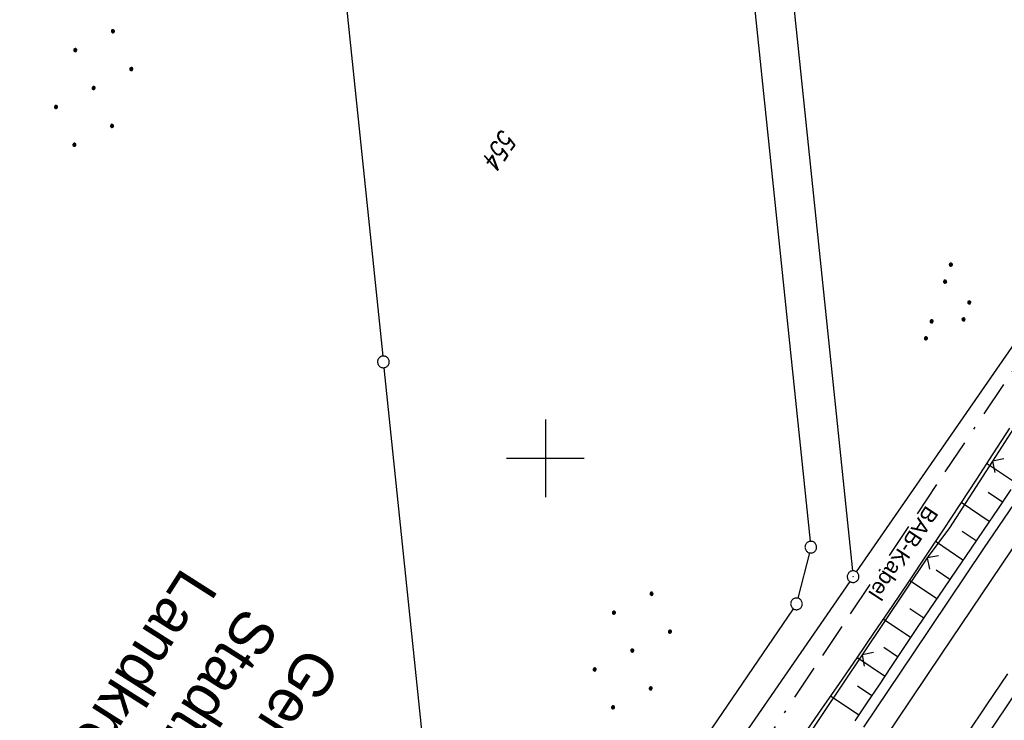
# Model space of a CAD drawing. Extents: x 510526 to 513920, y 467229 to 478797.
# Tile 440 of 467: x 512932 to 513059, y 477366 to 477456. Entities that reach past the tile are written whole.
import ezdxf
from ezdxf.enums import TextEntityAlignment as Align

# ---------------------------------------------------------------- set-up
doc = ezdxf.new("R2010")
doc.units = 0
doc.header["$LTSCALE"] = 10
doc.header["$MEASUREMENT"] = 0
for name, pattern in [('ACAD_ISO16W100', [73, 15, -6.5, 15, -6.5, 15, -7, 1, -7]), ('ACHSE', [5.5, 4, -0.5, 0.5, -0.5]), ('LT00', [0])]:
    doc.linetypes.add(name, pattern=pattern)
doc.layers.get('0').update_dxf_attribs({"linetype": 'LT00'})
for name, color, linetype in [('-AX-020', 250, 'ACHSE'), ('BAB-KABEL', 220, 'ACAD_ISO16W100'), ('BAB-KABEL_TEXT', 221, 'Continuous'), ('DFK_AB_L', 21, 'LT00'), ('DFK_AB_P', 7, 'LT00'), ('DFK_FLUR_NR', 250, 'LT00'), ('DFK_GZPKT', 250, 'LT00'), ('DFK_KATASTER', 250, 'LT00'), ('DFK_NUTZUNG', 250, 'LT00'), ('GRENZNAME', 250, 'Continuous'), ('V87_AFBR_BAB', 250, 'LT00'), ('V87_BOESCH', 250, 'LT00'), ('V87_BOSCHUNG', 250, 'LT00'), ('V87_LD_MARK', 250, 'LT00'), ('V87_RASTER', 250, 'LT00'), ('V87_ZAUN', 40, 'LT00')]:
    doc.layers.add(name, color=color, linetype=linetype)
doc.styles.add('Beschrift', font='ARIAL.TTF')
doc.styles.get("Standard").update_dxf_attribs({"font": 'romans.shx'})
doc.styles.add('UNIR-H', font='unir_h.shx', dxfattribs={"width": 0.8})

# ---------------------------------------------------------------- blocks, each defined once
blk = doc.blocks.new('SYMB7010')
at = {"color": 0, "linetype": 'ByBlock'}
for points in [[(-0.031408, 0.499213), (-0.093728, 0.49134), (-0.15457, 0.475719), (-0.212975, 0.452595), (-0.268021, 0.422333), (-0.31884, 0.385411), (-0.36463, 0.342411), (-0.40467, 0.29401), (-0.438329, 0.240973), (-0.465074, 0.184136), (-0.484486, 0.124395), (-0.496256, 0.062692), (-0.5002, 0)], [(-0.5002, 0), (-0.496256, -0.062692), (-0.484486, -0.124395), (-0.465075, -0.184136), (-0.438329, -0.240973), (-0.404671, -0.29401), (-0.36463, -0.342411), (-0.31884, -0.385411), (-0.268021, -0.422333), (-0.212975, -0.452595), (-0.154571, -0.475719), (-0.093728, -0.49134), (-0.031408, -0.499213), (0.031408, -0.499213)], [(0.5002, 0), (0.496256, 0.062692), (0.484485, 0.124395), (0.465074, 0.184136), (0.438329, 0.240973), (0.40467, 0.29401), (0.36463, 0.342411), (0.31884, 0.385411), (0.268021, 0.422333), (0.212975, 0.452595), (0.15457, 0.475719), (0.093728, 0.49134), (0.031408, 0.499213), (-0.031408, 0.499213)], [(0.031408, -0.499213), (0.093728, -0.491341), (0.15457, -0.475719), (0.212975, -0.452595), (0.268021, -0.422333), (0.31884, -0.385411), (0.36463, -0.342411), (0.404671, -0.294011), (0.438329, -0.240974), (0.465075, -0.184136), (0.484486, -0.124395), (0.496256, -0.062692), (0.500201, 0)]]:
    blk.add_lwpolyline(points, dxfattribs=at)
blk = doc.blocks.new('SYMB0003')
at = {"color": 0, "linetype": 'ByBlock'}
for p, q in [((-0.015712, 0), (0.010166, 0.012015)), ((0, -0.021257), (-0.015712, 0)), ((0.010166, 0.012015), (0, -0.021257))]:
    blk.add_line(p, q, dxfattribs=at)
for points in [[(-0.031395, 0.499013), (-0.093691, 0.491144), (-0.154509, 0.475528), (-0.21289, 0.452414), (-0.267913, 0.422164), (-0.318712, 0.385257), (-0.364484, 0.342274), (-0.404509, 0.293893), (-0.438154, 0.240877), (-0.464888, 0.184062), (-0.484292, 0.124345), (-0.496058, 0.062667), (-0.5, 0)], [(-0.5, 0), (-0.496058, -0.062667), (-0.484292, -0.124345), (-0.464888, -0.184062), (-0.438154, -0.240877), (-0.404509, -0.293893), (-0.364485, -0.342274), (-0.318712, -0.385257), (-0.267914, -0.422164), (-0.21289, -0.452414), (-0.154509, -0.475529), (-0.093691, -0.491144), (-0.031395, -0.499014), (0.031395, -0.499014)], [(0.5, 0), (0.496057, 0.062667), (0.484292, 0.124345), (0.464888, 0.184062), (0.438153, 0.240877), (0.404509, 0.293893), (0.364484, 0.342274), (0.318712, 0.385257), (0.267913, 0.422164), (0.21289, 0.452414), (0.154509, 0.475528), (0.093691, 0.491144), (0.031395, 0.499013), (-0.031395, 0.499013)], [(0.031395, -0.499014), (0.093691, -0.491144), (0.154509, -0.475529), (0.21289, -0.452414), (0.267914, -0.422164), (0.318712, -0.385257), (0.364485, -0.342274), (0.404509, -0.293893), (0.438154, -0.240877), (0.464889, -0.184062), (0.484292, -0.124345), (0.496058, -0.062667), (0.5, 0)]]:
    blk.add_lwpolyline(points, dxfattribs=at)
blk = doc.blocks.new('SYMB0024')
at = {"color": 0, "linetype": 'ByBlock'}
for p, q in [((-0.5, 0.5), (0, 0)), ((0, 0), (0.5, 0.5))]:
    blk.add_line(p, q, dxfattribs=at)
blk = doc.blocks.new('SYMB7111')
at = {"color": 0, "linetype": 'ByBlock'}
for p, q in [((-0.13, 0.202919), (-0.13, 0.177081)), ((-0.125, 0.172895), (-0.125, 0.207105)), ((-0.12, 0.209164), (-0.12, 0.170836)), ((-0.115, 0.170204), (-0.115, 0.209796)), ((-0.11, 0.209164), (-0.11, 0.170836)), ((-0.105, 0.172895), (-0.105, 0.207105)), ((-0.1, 0.202919), (-0.1, 0.177081)), ((-0.095, 0.189874), (-0.095, 0.190146)), ((0.1, 0.202919), (0.1, 0.177081)), ((0.105, 0.172895), (0.105, 0.207105)), ((0.11, 0.209164), (0.11, 0.170836)), ((0.115, 0.170204), (0.115, 0.209796)), ((0.12, 0.209164), (0.12, 0.170836)), ((0.125, 0.172895), (0.125, 0.207105)), ((0.13, 0.202919), (0.13, 0.177081)), ((0.135, 0.189874), (0.135, 0.190146)), ((-0.515, -0.177081), (-0.515, -0.202919)), ((-0.51, -0.207105), (-0.51, -0.172895)), ((-0.505, -0.170836), (-0.505, -0.209164)), ((-0.5, -0.209796), (-0.5, -0.170204)), ((-0.495, -0.170836), (-0.495, -0.209164)), ((-0.49, -0.207105), (-0.49, -0.172895)), ((-0.485, -0.177081), (-0.485, -0.202919)), ((-0.48, -0.190126), (-0.48, -0.189854)), ((-0.285, -0.177081), (-0.285, -0.202919)), ((-0.28, -0.207105), (-0.28, -0.172895)), ((-0.275, -0.170836), (-0.275, -0.209164)), ((-0.27, -0.209796), (-0.27, -0.170204)), ((-0.265, -0.170836), (-0.265, -0.209164)), ((-0.26, -0.207105), (-0.26, -0.172895)), ((-0.255, -0.177081), (-0.255, -0.202919)), ((-0.25, -0.190126), (-0.25, -0.189854)), ((0.255, -0.177081), (0.255, -0.202919)), ((0.26, -0.207105), (0.26, -0.172895)), ((0.265, -0.170836), (0.265, -0.209164)), ((0.27, -0.209796), (0.27, -0.170204)), ((0.275, -0.170836), (0.275, -0.209164)), ((0.28, -0.207105), (0.28, -0.172895)), ((0.285, -0.177081), (0.285, -0.202919)), ((0.29, -0.190126), (0.29, -0.189854)), ((0.485, -0.177081), (0.485, -0.202919)), ((0.49, -0.207105), (0.49, -0.172895)), ((0.495, -0.170836), (0.495, -0.209164)), ((0.5, -0.209796), (0.5, -0.170204)), ((0.505, -0.170836), (0.505, -0.209164)), ((0.51, -0.207105), (0.51, -0.172895)), ((0.515, -0.177081), (0.515, -0.202919)), ((0.52, -0.190126), (0.52, -0.189854))]:
    blk.add_line(p, q, dxfattribs=at)
for points in [[(-0.095, 0.19), (-0.096981, 0.198678), (-0.10253, 0.205637), (-0.11055, 0.209499), (-0.11945, 0.209499), (-0.12747, 0.205637), (-0.133019, 0.198678), (-0.135, 0.19), (-0.133019, 0.181322), (-0.12747, 0.174363), (-0.11945, 0.170501), (-0.11055, 0.170501), (-0.10253, 0.174363), (-0.096981, 0.181322), (-0.095, 0.19)], [(0.135, 0.19), (0.133019, 0.198678), (0.12747, 0.205637), (0.11945, 0.209499), (0.11055, 0.209499), (0.10253, 0.205637), (0.096981, 0.198678), (0.095, 0.19), (0.096981, 0.181322), (0.10253, 0.174363), (0.11055, 0.170501), (0.11945, 0.170501), (0.12747, 0.174363), (0.133019, 0.181322), (0.135, 0.19)], [(-0.48, -0.19), (-0.481981, -0.181322), (-0.48753, -0.174363), (-0.49555, -0.170501), (-0.50445, -0.170501), (-0.51247, -0.174363), (-0.518019, -0.181322), (-0.52, -0.19), (-0.518019, -0.198678), (-0.51247, -0.205637), (-0.50445, -0.209499), (-0.49555, -0.209499), (-0.48753, -0.205637), (-0.481981, -0.198678), (-0.48, -0.19)], [(-0.25, -0.19), (-0.251981, -0.181322), (-0.25753, -0.174363), (-0.26555, -0.170501), (-0.27445, -0.170501), (-0.28247, -0.174363), (-0.288019, -0.181322), (-0.29, -0.19), (-0.288019, -0.198678), (-0.28247, -0.205637), (-0.27445, -0.209499), (-0.26555, -0.209499), (-0.25753, -0.205637), (-0.251981, -0.198678), (-0.25, -0.19)], [(0.29, -0.19), (0.288019, -0.181322), (0.28247, -0.174363), (0.27445, -0.170501), (0.26555, -0.170501), (0.25753, -0.174363), (0.251981, -0.181322), (0.25, -0.19), (0.251981, -0.198678), (0.25753, -0.205637), (0.26555, -0.209499), (0.27445, -0.209499), (0.28247, -0.205637), (0.288019, -0.198678), (0.29, -0.19)], [(0.52, -0.19), (0.518019, -0.181322), (0.51247, -0.174363), (0.50445, -0.170501), (0.49555, -0.170501), (0.48753, -0.174363), (0.481981, -0.181322), (0.48, -0.19), (0.481981, -0.198678), (0.48753, -0.205637), (0.49555, -0.209499), (0.50445, -0.209499), (0.51247, -0.205637), (0.518019, -0.198678), (0.52, -0.19)]]:
    blk.add_lwpolyline(points, dxfattribs=at)
blk = doc.blocks.new('Ackerland7')
at = {"layer": 'DFK_NUTZUNG', "color": 0, "linetype": 'ByBlock'}
for p, q in [((-4, 3.93), (-4, 3.67)), ((-3.95, 3.63), (-3.95, 3.97)), ((-3.9, 3.99), (-3.9, 3.61)), ((-3.85, 3.6), (-3.85, 4)), ((-3.8, 3.99), (-3.8, 3.61)), ((-3.75, 3.63), (-3.75, 3.97)), ((-3.7, 3.93), (-3.7, 3.67)), ((-3.65, 3.8), (-3.65, 3.8)), ((3.7, 3.93), (3.7, 3.67)), ((3.75, 3.63), (3.75, 3.97)), ((3.8, 3.99), (3.8, 3.61)), ((3.85, 3.6), (3.85, 4)), ((3.9, 3.99), (3.9, 3.61)), ((3.95, 3.63), (3.95, 3.97)), ((4, 3.93), (4, 3.67)), ((4.05, 3.8), (4.05, 3.8)), ((-7.85, 0.13), (-7.85, -0.13)), ((-7.8, -0.17), (-7.8, 0.17)), ((-7.75, 0.19), (-7.75, -0.19)), ((-7.7, -0.2), (-7.7, 0.2)), ((-7.65, 0.19), (-7.65, -0.19)), ((-7.6, -0.17), (-7.6, 0.17)), ((-7.55, 0.13), (-7.55, -0.13)), ((-7.5, 0), (-7.5, 0)), ((-0.15, 0.13), (-0.15, -0.13)), ((-0.1, -0.17), (-0.1, 0.17)), ((-0.05, 0.19), (-0.05, -0.19)), ((0, -0.2), (0, 0.2)), ((0.05, 0.19), (0.05, -0.19)), ((0.1, -0.17), (0.1, 0.17)), ((0.15, 0.13), (0.15, -0.13)), ((0.2, 0), (0.2, 0)), ((7.55, 0.13), (7.55, -0.13)), ((7.6, -0.17), (7.6, 0.17)), ((7.65, 0.19), (7.65, -0.19)), ((7.7, -0.2), (7.7, 0.2)), ((7.75, 0.19), (7.75, -0.19)), ((7.8, -0.17), (7.8, 0.17)), ((7.85, 0.13), (7.85, -0.13)), ((7.9, 0), (7.9, 0)), ((-4, -3.67), (-4, -3.93)), ((-3.95, -3.97), (-3.95, -3.63)), ((-3.9, -3.61), (-3.9, -3.99)), ((-3.85, -4), (-3.85, -3.6)), ((-3.8, -3.61), (-3.8, -3.99)), ((-3.75, -3.97), (-3.75, -3.63)), ((-3.7, -3.67), (-3.7, -3.93)), ((3.7, -3.67), (3.7, -3.93)), ((3.75, -3.97), (3.75, -3.63)), ((3.8, -3.61), (3.8, -3.99)), ((3.85, -4), (3.85, -3.6)), ((3.9, -3.61), (3.9, -3.99)), ((3.95, -3.97), (3.95, -3.63)), ((4, -3.67), (4, -3.93)), ((-3.65, -3.8), (-3.65, -3.8)), ((4.05, -3.8), (4.05, -3.8))]:
    blk.add_line(p, q, dxfattribs=at)
for points in [[(-3.65, 3.8), (-3.67, 3.89), (-3.73, 3.96), (-3.81, 3.99), (-3.89, 3.99), (-3.97, 3.96), (-4.03, 3.89), (-4.05, 3.8), (-4.03, 3.71), (-3.97, 3.64), (-3.89, 3.6), (-3.81, 3.6), (-3.73, 3.64), (-3.67, 3.71), (-3.65, 3.8)], [(4.05, 3.8), (4.03, 3.89), (3.97, 3.96), (3.89, 3.99), (3.81, 3.99), (3.73, 3.96), (3.67, 3.89), (3.65, 3.8), (3.67, 3.71), (3.73, 3.64), (3.81, 3.61), (3.89, 3.61), (3.97, 3.64), (4.03, 3.71), (4.05, 3.8)], [(-7.5, 0), (-7.52, 0.09), (-7.58, 0.16), (-7.66, 0.19), (-7.74, 0.19), (-7.82, 0.16), (-7.88, 0.09), (-7.9, 0)], [(0.2, 0), (0.18, 0.09), (0.12, 0.16), (0.04, 0.19), (-0.04, 0.19), (-0.12, 0.16), (-0.18, 0.09), (-0.2, 0)], [(-0.2, 0), (-0.18, -0.09), (-0.12, -0.16), (-0.04, -0.19), (0.04, -0.19), (0.12, -0.16), (0.18, -0.09), (0.2, 0)], [(7.9, 0), (7.88, 0.09), (7.82, 0.16), (7.74, 0.19), (7.66, 0.19), (7.58, 0.16), (7.52, 0.09), (7.5, 0)], [(7.5, 0), (7.52, -0.09), (7.58, -0.16), (7.66, -0.19), (7.74, -0.19), (7.82, -0.16), (7.88, -0.09), (7.9, 0)], [(-7.9, 0), (-7.88, -0.09), (-7.82, -0.16), (-7.74, -0.19), (-7.66, -0.19), (-7.58, -0.16), (-7.52, -0.09), (-7.5, 0)], [(-3.65, -3.8), (-3.67, -3.71), (-3.73, -3.64), (-3.81, -3.61), (-3.89, -3.61), (-3.97, -3.64), (-4.03, -3.71), (-4.05, -3.8), (-4.03, -3.89), (-3.97, -3.96), (-3.89, -3.99), (-3.81, -3.99), (-3.73, -3.96), (-3.67, -3.89), (-3.65, -3.8)], [(4.05, -3.8), (4.03, -3.71), (3.97, -3.64), (3.89, -3.61), (3.81, -3.61), (3.73, -3.64), (3.67, -3.71), (3.65, -3.8), (3.67, -3.89), (3.73, -3.96), (3.81, -3.99), (3.89, -3.99), (3.97, -3.96), (4.03, -3.89), (4.05, -3.8)]]:
    blk.add_lwpolyline(points, dxfattribs=at)

msp = doc.modelspace()

# ---------------------------------------------------------------- linework, layer by layer
at = {"layer": '-AX-020', "ltscale": 0.2, "flags": 128}
msp.add_lwpolyline([(513881.72, 478796.97), (513877.87, 478787.35), (513870.37, 478768.8), (513862.79, 478750.28), (513855.14, 478731.79), (513847.41, 478713.32), (513839.61, 478694.89), (513831.74, 478676.49), (513823.79, 478658.13), (513815.77, 478639.79), (513807.68, 478621.49), (513799.51, 478603.22), (513791.27, 478584.98), (513782.96, 478566.77), (513774.58, 478548.6), (513766.12, 478530.46), (513757.59, 478512.36), (513748.99, 478494.29), (513740.31, 478476.25), (513731.57, 478458.25), (513722.75, 478440.29), (513713.86, 478422.36), (513704.9, 478404.46), (513695.86, 478386.6), (513686.76, 478368.78), (513677.58, 478351), (513668.34, 478333.25), (513659.02, 478315.54), (513649.63, 478297.86), (513640.17, 478280.23), (513630.64, 478262.63), (513621.04, 478245.07), (513611.37, 478227.54), (513601.63, 478210.06), (513591.82, 478192.62), (513586.74, 478183.65), (513576.83, 478166.26), (513566.85, 478148.92), (513556.8, 478131.61), (513546.69, 478114.34), (513536.51, 478097.1), (513526.28, 478079.91), (513515.99, 478062.74), (513505.64, 478045.61), (513495.23, 478028.52), (513484.78, 478011.45), (513474.27, 477994.42), (513463.71, 477977.42), (513453.11, 477960.45), (513442.46, 477943.5), (513431.76, 477926.59), (513421.03, 477909.7), (513410.25, 477892.84), (513399.43, 477876), (513388.58, 477859.18), (513377.69, 477842.39), (513366.77, 477825.62), (513355.82, 477808.87), (513344.83, 477792.14), (513333.82, 477775.43), (513322.78, 477758.74), (513311.72, 477742.06), (513300.63, 477725.4), (513289.52, 477708.75), (513278.39, 477692.12), (513267.24, 477675.5), (513256.08, 477658.89), (513244.9, 477642.29), (513233.71, 477625.7), (513222.5, 477609.12), (513211.29, 477592.54), (513200.07, 477575.97), (513188.84, 477559.41), (513177.6, 477542.84), (513166.37, 477526.28), (513154.8, 477509.24), (513142.5, 477491.11), (513130.2, 477472.99), (513117.9, 477454.86), (513105.61, 477436.73), (513093.33, 477418.59), (513081.06, 477400.44), (513068.81, 477382.28), (513056.57, 477364.12), (513044.34, 477345.94), (513032.14, 477327.75), (513019.96, 477309.55), (513007.8, 477291.33), (512995.67, 477273.09), (512983.57, 477254.83), (512971.49, 477236.55), (512959.45, 477218.25), (512947.45, 477199.93), (512935.48, 477181.58), (512923.55, 477163.21), (512911.66, 477144.81), (512899.82, 477126.38), (512888.03, 477107.93), (512876.28, 477089.44), (512864.58, 477070.92), (512852.94, 477052.36), (512841.35, 477033.77), (512829.82, 477015.15), (512818.35, 476996.49), (512806.94, 476977.79), (512795.6, 476959.05), (512789.64, 476949.14), (512778.41, 476930.34), (512767.24, 476911.5), (512756.13, 476892.61), (512745.1, 476873.69), (512734.14, 476854.72), (512723.25, 476835.72), (512712.42, 476816.68), (512701.67, 476797.59), (512690.98, 476778.47), (512680.37, 476759.31), (512669.82, 476740.11), (512659.35, 476720.87), (512648.95, 476701.6), (512638.61, 476682.28), (512628.35, 476662.93), (512618.16, 476643.54), (512608.04, 476624.11), (512597.99, 476604.65), (512588.01, 476585.15), (512578.1, 476565.61), (512568.26, 476546.04), (512558.5, 476526.43), (512548.8, 476506.79), (512539.18, 476487.11), (512529.63, 476467.4), (512520.15, 476447.65), (512510.75, 476427.87), (512501.42, 476408.05), (512492.16, 476388.2), (512482.97, 476368.31), (512473.85, 476348.4), (512464.81, 476328.44), (512455.84, 476308.46), (512446.94, 476288.44), (512438.12, 476268.39), (512429.37, 476248.31), (512420.69, 476228.2), (512412.09, 476208.05), (512403.56, 476187.88), (512395.11, 476167.67), (512386.72, 476147.43), (512378.42, 476127.17), (512370.18, 476106.87), (512362.02, 476086.54), (512353.94, 476066.18), (512345.92, 476045.79), (512337.99, 476025.38), (512330.13, 476004.93), (512322.34, 475984.46), (512314.63, 475963.96), (512306.99, 475943.43), (512299.43, 475922.87), (512291.94, 475902.28), (512284.53, 475881.67), (512277.19, 475861.03), (512269.93, 475840.36), (512262.74, 475819.67), (512255.63, 475798.95), (512248.6, 475778.21), (512241.64, 475757.44), (512234.76, 475736.64), (512227.95, 475715.82), (512221.22, 475694.97), (512214.57, 475674.11), (512207.99, 475653.21), (512201.49, 475632.29), (512200.13, 475627.89), (512194.28, 475608.79), (512188.5, 475589.67), (512182.78, 475570.54), (512177.14, 475551.38), (512171.56, 475532.2), (512166.05, 475513.01), (512160.62, 475493.79), (512155.26, 475474.55), (512149.97, 475455.29), (512148.09, 475448.36), (512142.91, 475429.07), (512137.8, 475409.77), (512132.78, 475390.44), (512127.83, 475371.09), (512122.96, 475351.72), (512118.16, 475332.33), (512113.45, 475312.92), (512108.81, 475293.5), (512104.25, 475274.06), (512099.76, 475254.59), (512095.36, 475235.11), (512091.03, 475215.62), (512086.78, 475196.1), (512082.61, 475176.57), (512078.52, 475157.02), (512074.51, 475137.46), (512070.57, 475117.88), (512066.72, 475098.28), (512063.24, 475080.25), (512059.53, 475060.62), (512055.9, 475040.98), (512052.34, 475021.33), (512048.86, 475001.67), (512045.44, 474981.99), (512042.08, 474962.3), (512038.79, 474942.6), (512035.56, 474922.89), (512032.39, 474903.18), (512029.27, 474883.45), (512026.2, 474863.71), (512023.18, 474843.97), (512020.21, 474824.22), (512017.28, 474804.47), (512014.39, 474784.7), (512011.54, 474764.94), (512008.73, 474745.16), (512005.95, 474725.39), (512003.2, 474705.61), (512000.47, 474685.82), (511997.78, 474666.03), (511995.1, 474646.24), (511992.44, 474626.45), (511989.8, 474606.65), (511987.17, 474586.85), (511984.55, 474567.05), (511981.94, 474547.25), (511979.34, 474527.45), (511976.74, 474507.69), (511975.13, 474495.38), (511973.48, 474482.82), (511971.82, 474470.25), (511970.17, 474457.69), (511968.51, 474445.13), (511966.84, 474432.57), (511965.15, 474420.02), (511963.46, 474407.46), (511961.75, 474394.91), (511960.03, 474382.35), (511958.28, 474369.81), (511956.52, 474357.26), (511954.73, 474344.72), (511952.92, 474332.18), (511951.08, 474319.64), (511949.21, 474307.11), (511947.31, 474294.58), (511945.38, 474282.06), (511943.41, 474269.55), (511941.4, 474257.04), (511939.35, 474244.53), (511937.27, 474232.04), (511935.14, 474219.55), (511932.96, 474207.07), (511930.74, 474194.59), (511928.46, 474182.13), (511926.14, 474169.68), (511923.76, 474157.23), (511921.32, 474144.8), (511918.83, 474132.38), (511916.28, 474119.97), (511913.66, 474107.57), (511910.98, 474095.19), (511908.24, 474082.82), (511905.43, 474070.46), (511902.54, 474058.13), (511899.59, 474045.81), (511896.56, 474033.5), (511893.47, 474021.26), (511890.29, 474009), (511887.03, 473996.75), (511883.7, 473984.53), (511880.29, 473972.33), (511876.8, 473960.15), (511873.23, 473947.99), (511869.59, 473935.86), (511865.87, 473923.74), (511862.08, 473911.66), (511858.21, 473899.59), (511854.26, 473887.55), (511850.24, 473875.54), (511846.14, 473863.55), (511841.96, 473851.59), (511837.71, 473839.65), (511833.39, 473827.75), (511828.99, 473815.86), (511824.51, 473804.01), (511819.96, 473792.19), (511815.33, 473780.39), (511810.64, 473768.63), (511805.86, 473756.89), (511801.02, 473745.18), (511796.09, 473733.51), (511791.1, 473721.87), (511786.03, 473710.25), (511780.89, 473698.68), (511775.67, 473687.13), (511770.39, 473675.61), (511765.03, 473664.13), (511759.6, 473652.69), (511754.09, 473641.28), (511748.51, 473629.9), (511742.87, 473618.56), (511737.15, 473607.25), (511731.36, 473595.99), (511725.49, 473584.75), (511719.56, 473573.56), (511713.56, 473562.4), (511707.48, 473551.28), (511701.34, 473540.2), (511695.13, 473529.16), (511688.84, 473518.16), (511682.49, 473507.2), (511676.07, 473496.28), (511669.58, 473485.39), (511663.02, 473474.55), (511656.39, 473463.76), (511649.7, 473453), (511642.94, 473442.29), (511636.1, 473431.62), (511629.21, 473420.99), (511622.24, 473410.41), (511615.21, 473399.87), (511608.11, 473389.37), (511600.95, 473378.92), (511593.72, 473368.52), (511586.42, 473358.16), (511579.06, 473347.85), (511571.64, 473337.58), (511564.15, 473327.36), (511556.59, 473317.19), (511548.97, 473307.07), (511541.29, 473297), (511533.54, 473286.97), (511525.74, 473276.99), (511517.86, 473267.07), (511509.93, 473257.19), (511501.93, 473247.36), (511493.87, 473237.58), (511485.75, 473227.86), (511477.57, 473218.19), (511475.55, 473215.81), (511467.29, 473206.2), (511458.98, 473196.64), (511450.61, 473187.13), (511442.18, 473177.67), (511433.71, 473168.25), (511425.19, 473158.87), (511416.62, 473149.54), (511408.01, 473140.24), (511399.37, 473130.98), (511390.68, 473121.76), (511381.96, 473112.57), (511373.2, 473103.41), (511364.42, 473094.28), (511355.61, 473085.17), (511346.77, 473076.1), (511337.91, 473067.04), (511329.03, 473058), (511320.13, 473048.99), (511311.22, 473039.98), (511302.29, 473031), (511293.34, 473022.02), (511284.39, 473013.05), (511275.44, 473004.09), (511266.47, 472995.14), (511255.91, 472984.59), (511236.79, 472965.5), (511230.18, 472958.9), (511223.57, 472952.29), (511216.96, 472945.68), (511210.37, 472939.06), (511203.78, 472932.43), (511197.22, 472925.79), (511190.66, 472919.13), (511184.13, 472912.44), (511177.62, 472905.74), (511171.14, 472899.01), (511164.68, 472892.25), (511158.26, 472885.46), (511151.88, 472878.64), (511145.53, 472871.79), (511139.22, 472864.89), (511132.96, 472857.96), (511126.75, 472850.98), (511120.58, 472843.95), (511114.48, 472836.88), (511109.32, 472830.82), (511103.32, 472823.65), (511097.39, 472816.44), (511091.51, 472809.17), (511085.7, 472801.85), (511079.95, 472794.49), (511074.26, 472787.07), (511068.64, 472779.61), (511063.08, 472772.1), (511057.59, 472764.54), (511052.16, 472756.93), (511046.8, 472749.28), (511041.5, 472741.58), (511036.27, 472733.84), (511031.1, 472726.05), (511026.01, 472718.22), (511020.98, 472710.35), (511016.01, 472702.43), (511011.12, 472694.47), (511006.29, 472686.47), (511001.53, 472678.43), (510996.84, 472670.35), (510992.22, 472662.22), (510987.67, 472654.06), (510983.19, 472645.86), (510978.78, 472637.62), (510974.44, 472629.35), (510970.17, 472621.04), (510965.98, 472612.69), (510961.85, 472604.3), (510957.8, 472595.88), (510953.82, 472587.43), (510949.91, 472578.94), (510946.07, 472570.42), (510942.31, 472561.87), (510938.62, 472553.28), (510935.01, 472544.67), (510931.46, 472536.02), (510928, 472527.34), (510924.6, 472518.64), (510921.29, 472509.9), (510918.04, 472501.14), (510914.87, 472492.35), (510911.78, 472483.53), (510908.76, 472474.69), (510905.82, 472465.82), (510902.96, 472456.92), (510900.17, 472448), (510897.45, 472439.06), (510894.82, 472430.1), (510892.26, 472421.11), (510889.78, 472412.1), (510887.37, 472403.07), (510885.04, 472394.02), (510882.79, 472384.95), (510880.62, 472375.87), (510878.53, 472366.76), (510876.51, 472357.64), (510874.57, 472348.49), (510872.71, 472339.34), (510870.93, 472330.16), (510869.23, 472320.98), (510867.6, 472311.77), (510866.06, 472302.56), (510864.59, 472293.33), (510863.2, 472284.09), (510861.89, 472274.84), (510860.67, 472265.57), (510859.52, 472256.3), (510858.45, 472247.02), (510857.45, 472237.73), (510856.54, 472228.43), (510855.71, 472219.12), (510854.96, 472209.81), (510854.29, 472200.49), (510853.7, 472191.16), (510853.18, 472181.83), (510852.75, 472172.5), (510852.4, 472163.16), (510852.13, 472153.82), (510851.93, 472144.48), (510851.82, 472135.13), (510851.79, 472125.79), (510851.84, 472116.44), (510851.96, 472107.1), (510852.01, 472104.71), (510852.24, 472095.37), (510852.54, 472086.03), (510852.93, 472076.69), (510853.39, 472067.36), (510853.92, 472058.03), (510854.53, 472048.71), (510855.21, 472039.39), (510855.96, 472030.07), (510856.78, 472020.77), (510857.67, 472011.46), (510858.63, 472002.17), (510859.65, 471992.88), (510860.73, 471983.6), (510861.88, 471974.33), (510863.09, 471965.06), (510864.36, 471955.8), (510865.69, 471946.55), (510867.08, 471937.31), (510868.53, 471928.08), (510870.02, 471918.86), (510871.58, 471909.64), (510873.18, 471900.44), (510874.84, 471891.24), (510876.54, 471882.05), (510878.3, 471872.88), (510880.1, 471863.71), (510881.95, 471854.55), (510883.84, 471845.4), (510885.78, 471836.26), (510887.76, 471827.12), (510889.78, 471818), (510891.83, 471808.88), (510893.93, 471799.78), (510896.06, 471790.68), (510898.23, 471781.59), (510900.44, 471772.51), (510902.67, 471763.44), (510904.94, 471754.37), (510907.24, 471745.32), (510909.57, 471736.27), (510911.93, 471727.22), (510914.31, 471718.19), (510916.72, 471709.16), (510919.15, 471700.14), (510921.61, 471691.12), (510924.09, 471682.11), (510926.59, 471673.11), (510929.1, 471664.11), (510931.64, 471655.12), (510934.19, 471646.13), (510936.76, 471637.14), (510939.34, 471628.16), (510941.94, 471619.19), (510944.55, 471610.22), (510947.17, 471601.25), (510949.8, 471592.28), (510952.43, 471583.31), (510955.08, 471574.35), (510957.73, 471565.39), (510960.38, 471556.43), (510963.04, 471547.47), (510967.7, 471531.77), (510970.25, 471523.2), (510975.26, 471506.32), (510980.27, 471489.44), (510985.27, 471472.57), (510990.27, 471455.68), (510995.25, 471438.8), (511000.21, 471421.91), (511005.16, 471405.01), (511010.09, 471388.11), (511014.99, 471371.2), (511019.86, 471354.28), (511024.7, 471337.36), (511029.51, 471320.42), (511034.28, 471303.47), (511039.01, 471286.52), (511043.7, 471269.55), (511048.34, 471252.56), (511052.93, 471235.57), (511057.46, 471218.56), (511061.95, 471201.53), (511066.37, 471184.49), (511070.73, 471167.43), (511075.02, 471150.36), (511079.24, 471133.27), (511083.39, 471116.16), (511086.57, 471102.84), (511090.59, 471085.7), (511094.53, 471068.54), (511098.39, 471051.37), (511102.17, 471034.17), (511105.87, 471016.96), (511109.5, 470999.73), (511113.05, 470982.49), (511116.52, 470965.23), (511119.91, 470947.95), (511123.22, 470930.66), (511126.45, 470913.36), (511129.61, 470896.04), (511132.69, 470878.7), (511135.68, 470861.35), (511138.6, 470843.99), (511141.44, 470826.62), (511144.2, 470809.23), (511146.88, 470791.83), (511149.49, 470774.42), (511152.01, 470757), (511154.45, 470739.56), (511156.82, 470722.12), (511159.1, 470704.66), (511161.31, 470687.19), (511163.44, 470669.72), (511165.49, 470652.23), (511165.64, 470650.9), (511167.87, 470631.02), (511170.03, 470611.14), (511172.1, 470591.25), (511174.1, 470571.35), (511176.01, 470551.44), (511177.85, 470531.52), (511179.53, 470512.55), (511180.88, 470496.34), (511182.16, 470480.14), (511183.36, 470463.92), (511184.48, 470447.7), (511185.52, 470431.48), (511186.48, 470415.25), (511187.36, 470399.01), (511188.16, 470382.77), (511188.88, 470366.53), (511189.52, 470350.29), (511190.08, 470334.04), (511190.56, 470317.79), (511190.96, 470301.53), (511191.28, 470285.28), (511191.52, 470269.02), (511191.68, 470252.76), (511191.76, 470236.51), (511191.77, 470220.25), (511191.69, 470203.99), (511191.53, 470187.73), (511191.29, 470171.47), (511191.24, 470169.01), (511190.91, 470152.75), (511190.5, 470136.5), (511190.02, 470120.25), (511189.47, 470104), (511188.85, 470087.75), (511188.17, 470071.51), (511187.43, 470055.27), (511186.63, 470039.03), (511185.78, 470022.79), (511184.88, 470006.56), (511183.93, 469990.33), (511182.94, 469974.1), (511181.91, 469957.87), (511180.85, 469941.65), (511179.74, 469925.43), (511178.61, 469909.21), (511177.46, 469892.99), (511176.28, 469876.78), (511175.08, 469860.56), (511173.86, 469844.35), (511172.63, 469828.14), (511171.39, 469811.93), (511170.14, 469795.72), (511168.85, 469778.99), (511030.96, 467993.35), (511029.42, 467973.41), (511027.88, 467953.47), (511026.35, 467933.52), (511024.83, 467913.58), (511023.32, 467893.64), (511021.83, 467873.7), (511020.35, 467853.75), (511018.9, 467833.8), (511017.47, 467813.85), (511016.06, 467793.9), (511014.69, 467773.95), (511013.35, 467754), (511012.05, 467734.04), (511010.78, 467714.08), (511009.56, 467694.12), (511008.38, 467674.15), (511007.25, 467654.18), (511006.18, 467634.21), (511005.15, 467614.24), (511004.19, 467594.26), (511003.28, 467574.28), (511002.44, 467554.3), (511001.67, 467534.31), (511000.96, 467514.33), (511000.33, 467494.34), (510999.77, 467474.34), (510999.56, 467465.71), (510999.11, 467445.71), (510998.75, 467425.72), (510998.46, 467405.72), (510998.26, 467385.72), (510998.14, 467365.72), (510998.09, 467345.72), (510998.13, 467325.72), (510998.24, 467305.72), (510998.44, 467285.72), (510998.71, 467265.72), (510999.07, 467245.73), (510999.43, 467229.16)], dxfattribs=at)
at = {"layer": 'BAB-KABEL', "ltscale": 0.03, "flags": 128}
msp.add_lwpolyline([(513339.84, 477816.32), (513312.27, 477774.65), (513284.67, 477733), (513252.5, 477694.41), (513223.88, 477653.5), (513195.8, 477612.12), (513167.63, 477570.87), (513139.88, 477529.3), (513111.79, 477487.92), (513083.81, 477446.45), (513055.84, 477404.98), (513022.49, 477355.03), (513000.51, 477321.52), (512973.12, 477279.62), (512945.42, 477237.87), (512917.58, 477196.22), (512879.16, 477137.5), (512858.34, 477103.22), (512837.39, 477068.95), (512811.45, 477026.06), (512784.2, 476983.9), (512756.65, 476941.56), (512731.12, 476898.63), (512706.39, 476854.96), (512681.95, 476811.1), (512658.87, 476770.39), (512633.74, 476723.05), (512609.82, 476678.97), (512586.03, 476634.72), (512574.46, 476609.04), (512565.77, 476584.24), (512545.21, 476542.92), (512523.45, 476497.74), (512501.77, 476452.47), (512480.25, 476407.17), (512458.85, 476361.79), (512438.56, 476315.94), (512418.18, 476270.12), (512378.72, 476177.83), (512359.89, 476131.36), (512341.35, 476084.78), (512322.58, 476038.31), (512304.82, 475991.34), (512287.68, 475944.24), (512270.28, 475897.17), (512254.12, 475849.7), (512237.77, 475802.28), (512221.53, 475754.82), (512205.86, 475707.19), (512190.78, 475659.38), (512175.78, 475611.52), (512161.52, 475563.42), (512145.69, 475515.8), (512137.73, 475496.07), (512130.63, 475467.92), (512119.03, 475418.91), (512105.58, 475370.55), (512100.73, 475351.1), (512084.18, 475320.51), (512082.62, 475318.67), (512071.99, 475296.24), (512062.06, 475264.37), (512059.32, 475232.9), (512061.87, 475193.18), (512054.82, 475143.1), (512045.69, 475099.99), (512036.29, 475050.9), (512027.27, 475001.72), (512018.22, 474952.55), (512008.9, 474903.42), (512000.14, 474854.23), (511992.36, 474804.85), (511985.27, 474755.37), (511977.39, 474700.85), (511969.41, 474646.42), (511966.53, 474615.2), (511972.8, 474604.79), (511970.05, 474596.16), (511959.57, 474586.37), (511941.91, 474517.48), (511936.85, 474477.77), (511926.66, 474399.73), (511919.97, 474355.38), (511910.09, 474296.61), (511899.45, 474238.13), (511883.78, 474152.68), (511870.29, 474094), (511857.13, 474053.88), (511852.78, 474012.45), (511853.17, 473966.86), (511852.49, 473957.15), (511851.31, 473949.66), (511841.69, 473942.06), (511825.82, 473895.23), (511826.65, 473894.12), (511810.9, 473851.95), (511793.57, 473805.03), (511775.28, 473758.36), (511755.12, 473712.47), (511734.05, 473667.01), (511712.23, 473621.97), (511689.5, 473577.27), (511665.16, 473533.5), (511639.85, 473490.24), (511612.91, 473448.14), (511601.59, 473431.81), (511558.05, 473366.07), (511514.89, 473306.01), (511484.06, 473267.45), (511450.63, 473224.7), (511393.07, 473164.53), (511363.02, 473132.87), (511308.52, 473076.45), (511275.57, 473040.36), (511243.01, 473009.33), (511235.22, 472986.05), (511231.03, 472981.06), (511075.99, 472813.11), (511070.24, 472807.3), (511057.8, 472797.51), (511038.03, 472769.96), (511010.69, 472730.53), (510983.88, 472687.19), (510959.58, 472643.76), (510934.3, 472604.33), (510904.8, 472574.33), (510913.91, 472558.29), (510911.7, 472550.67), (510911.23, 472549.24), (510895.97, 472514.71), (510882.66, 472477.92), (510872.4, 472460.75), (510857.5, 472432.35), (510836.1, 472381.12), (510836.28, 472368.89), (510832.94, 472355.97), (510830.18, 472332.03), (510848.22, 472325.54), (510838.51, 472271.42), (510831.97, 472215.43), (510830.7, 472169.39), (510828.83, 472118.66), (510829.08, 472067.62), (510833.95, 472011.74), (510842.44, 471951.44), (510849.98, 471906.34), (510856.18, 471866.27), (510867.23, 471812.82), (510879.85, 471762.88), (510891.51, 471713.81), (510903.79, 471665.07), (510916.06, 471616.28), (510929.64, 471568.08), (510950.96, 471501.37), (510971.61, 471429.82), (510974.35, 471422.76), (510989.55, 471366.87), (511004.5, 471314.2), (511016.36, 471270.84), (511026.28, 471232.42), (511039.24, 471184.15), (511056.6, 471116.88), (511065.91, 471078.27), (511077.6, 471030.01), (511089.22, 470981.62), (511098.91, 470932.89), (511107.16, 470884.03), (511116.15, 470835.04), (511125.08, 470786.06), (511133.15, 470736.97), (511137.3, 470706.32), (511129.89, 470689.71), (511129.54, 470684.61), (511132.44, 470671.58), (511143.11, 470670.95), (511145.78, 470638.26), (511151.08, 470588.89), (511155.98, 470539.42), (511159.51, 470489.78), (511162.63, 470440.14), (511165.94, 470390.62), (511167.84, 470340.94), (511167.81, 470291.24), (511167.77, 470272.42), (511169.19, 470243.96), (511168.97, 470223.34), (511163.73, 470203.87), (511151.46, 470170.12), (511152.4, 470145.76), (511161.63, 470107.32), (511162.26, 470078.65), (511157.08, 470021.39), (511153.97, 469975.78), (511150.23, 469924.11), (511146.61, 469878.37), (511141.04, 469826.73), (511133.85, 469745.04), (511131.82, 469700.02), (511128.93, 469655.17), (511125.19, 469595.29), (511130.66, 469554.69), (511130.4, 469544.67), (511121.69, 469477.4)], dxfattribs=at)
at = {"layer": 'DFK_AB_L'}
for p, q in [((513039.97, 477385.42), (513094.71, 477464.44)), ((513039.11, 477384.18), (513009.73, 477341.65))]:
    msp.add_line(p, q, dxfattribs=at)
at = {"layer": 'DFK_KATASTER'}
for p, q in [((513019.22, 477531.55), (513034.03, 477389.33)), ((513025.54, 477519.39), (513039.46, 477385.55)), ((512969.44, 477506.09), (512979.11, 477413.13)), ((512988.95, 477318.64), (512979.27, 477411.63)), ((513033.93, 477387.85), (513032.45, 477382.03)), ((513031.85, 477380.68), (512989.45, 477318.51))]:
    msp.add_line(p, q, dxfattribs=at)
at = {"layer": 'V87_AFBR_BAB'}
for points in [[(513040.94, 477365.47), (513044.09, 477370.17), (513047.24, 477374.86), (513051.8, 477381.63), (513056.35, 477388.39), (513060.91, 477395.15)], [(513059.37, 477372.31), (513056.69, 477368.34), (513054.14, 477364.56)]]:
    msp.add_lwpolyline(points, dxfattribs=at)
at = {"layer": 'V87_BOESCH'}
for points in [[(513059.62, 477403.86), (513057.5, 477400.59), (513055.38, 477397.32), (513053.24, 477394.06), (513051.1, 477390.81), (513048.94, 477387.56), (513046.73, 477384.25), (513044.5, 477380.95), (513042.26, 477377.65), (513040.01, 477374.37), (513037.75, 477371.08), (513035.49, 477367.81), (513033.22, 477364.53)], [(513059.8, 477395.97), (513058.08, 477393.42), (513056.35, 477390.86), (513054.62, 477388.32), (513052.89, 477385.77), (513051.16, 477383.22), (513049.42, 477380.67), (513047.7, 477378.12), (513045.98, 477375.57), (513044.42, 477373.24), (513042.87, 477370.91), (513041.32, 477368.58), (513039.76, 477366.26)]]:
    msp.add_lwpolyline(points, dxfattribs=at)
at = {"layer": 'V87_BOSCHUNG'}
for p, q in [((513060.39, 477396.85), (513056.69, 477399.33)), ((513058.72, 477394.36), (513056.88, 477395.59)), ((513057.04, 477391.87), (513053.41, 477394.31)), ((513055.35, 477389.38), (513053.56, 477390.6)), ((513053.66, 477386.9), (513050.11, 477389.32)), ((513051.97, 477384.41), (513050.21, 477385.62)), ((513050.29, 477381.94), (513046.78, 477384.32)), ((513048.61, 477379.47), (513046.85, 477380.65)), ((513046.93, 477376.98), (513043.41, 477379.34)), ((513045.25, 477374.49), (513043.49, 477375.68)), ((513043.59, 477372), (513040.02, 477374.39)), ((513041.93, 477369.5), (513040.12, 477370.71)), ((513040.26, 477367), (513036.62, 477369.44))]:
    msp.add_line(p, q, dxfattribs=at)
at = {"layer": 'V87_LD_MARK'}
msp.add_lwpolyline([(512959.88, 477238.27), (512967.31, 477249.55), (512974.76, 477260.82), (512982.22, 477272.08), (512989.69, 477283.34), (512997.17, 477294.59), (513004.82, 477306.07), (513012.48, 477317.55), (513020.15, 477329.01), (513027.82, 477340.47), (513035.51, 477351.93), (513043.2, 477363.38), (513050.91, 477374.82), (513058.61, 477386.26), (513066.33, 477397.7), (513074.05, 477409.13), (513081.78, 477420.56), (513089.51, 477431.98), (513096.82, 477442.76), (513104.12, 477453.53), (513111.43, 477464.3)], dxfattribs=at)
at = {"layer": 'V87_RASTER'}
for p, q in [((513000, 477405), (513000, 477395)), ((512995, 477400), (513005, 477400))]:
    msp.add_line(p, q, dxfattribs=at)
at = {"layer": 'V87_ZAUN'}
for p, q in [((513049.06, 477387.2), (513040.69, 477374.75)), ((513040.69, 477374.75), (513032.32, 477362.3))]:
    msp.add_line(p, q, dxfattribs=at)
for points in [[(513065.78, 477412.1), (513060.93, 477405.02), (513057.45, 477399.63)], [(513057.45, 477399.63), (513051.91, 477391.06), (513049.2, 477387.4), (513049.06, 477387.2)]]:
    msp.add_lwpolyline(points, dxfattribs=at)

# ---------------------------------------------------------------- block references
at = {"layer": 'DFK_AB_P', "xscale": 1.499999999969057, "yscale": 1.5, "zscale": 1.5, "rotation": 251.2881100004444}
msp.add_blockref('SYMB0003', (513039.54, 477384.8), dxfattribs=at)
at = {"layer": 'DFK_GZPKT', "xscale": 1.499999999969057, "yscale": 1.5, "zscale": 1.5, "rotation": 251.2881100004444}
for p in [(512979.19, 477412.38), (513034.11, 477388.58), (513032.27, 477381.3)]:
    msp.add_blockref('SYMB7010', p, dxfattribs=at)
at = {"layer": 'DFK_NUTZUNG'}
for p, rotation in [((512941.96, 477447.56), 251.2883000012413), ((513011.17, 477375.3), 251.2883000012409)]:
    msp.add_blockref('Ackerland7', p, dxfattribs=dict(at, rotation=rotation))
at = {"layer": 'DFK_NUTZUNG', "xscale": 9.99999999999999, "yscale": 10, "zscale": 10, "rotation": 251.28826}
msp.add_blockref('SYMB7111', (513052.3, 477419.53), dxfattribs=at)
at = {"layer": 'V87_ZAUN', "yscale": 2.100000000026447, "zscale": 2.1}
for p, xscale, rotation in [((513057.45, 477399.63), 2.100000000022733, 237.1547194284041), ((513049.06, 477387.2), 2.099999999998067, 236.0949694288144), ((513040.69, 477374.75), 2.099999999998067, 236.0949694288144)]:
    msp.add_blockref('SYMB0024', p, dxfattribs=dict(at, xscale=xscale, rotation=rotation))

# ---------------------------------------------------------------- texts
at = {"layer": 'BAB-KABEL_TEXT', "style": 'Beschrift'}
msp.add_text('BAB-Kabel', height=2, rotation=236.5664, dxfattribs=at).set_placement((513045.17, 477388.35), align=Align.CENTER)
at = {"layer": 'DFK_FLUR_NR', "oblique": 13.754, "width": 0.75}
msp.add_text('554', height=2.5, rotation=237.5289, dxfattribs=at).set_placement((512994.45, 477442.43))
at = {"layer": 'GRENZNAME', "insert": (512973.84, 477373.11), "char_height": 5.6, "width": 89.3696, "attachment_point": 1, "rotation": 237.5289, "style": 'UNIR-H'}
msp.add_mtext('{\\W1;Gemarkung: Diendorf\\PStadt: Nabburg\\PLandkreis: Schwandorf}', dxfattribs=at)

doc.saveas('drawing.dxf')
